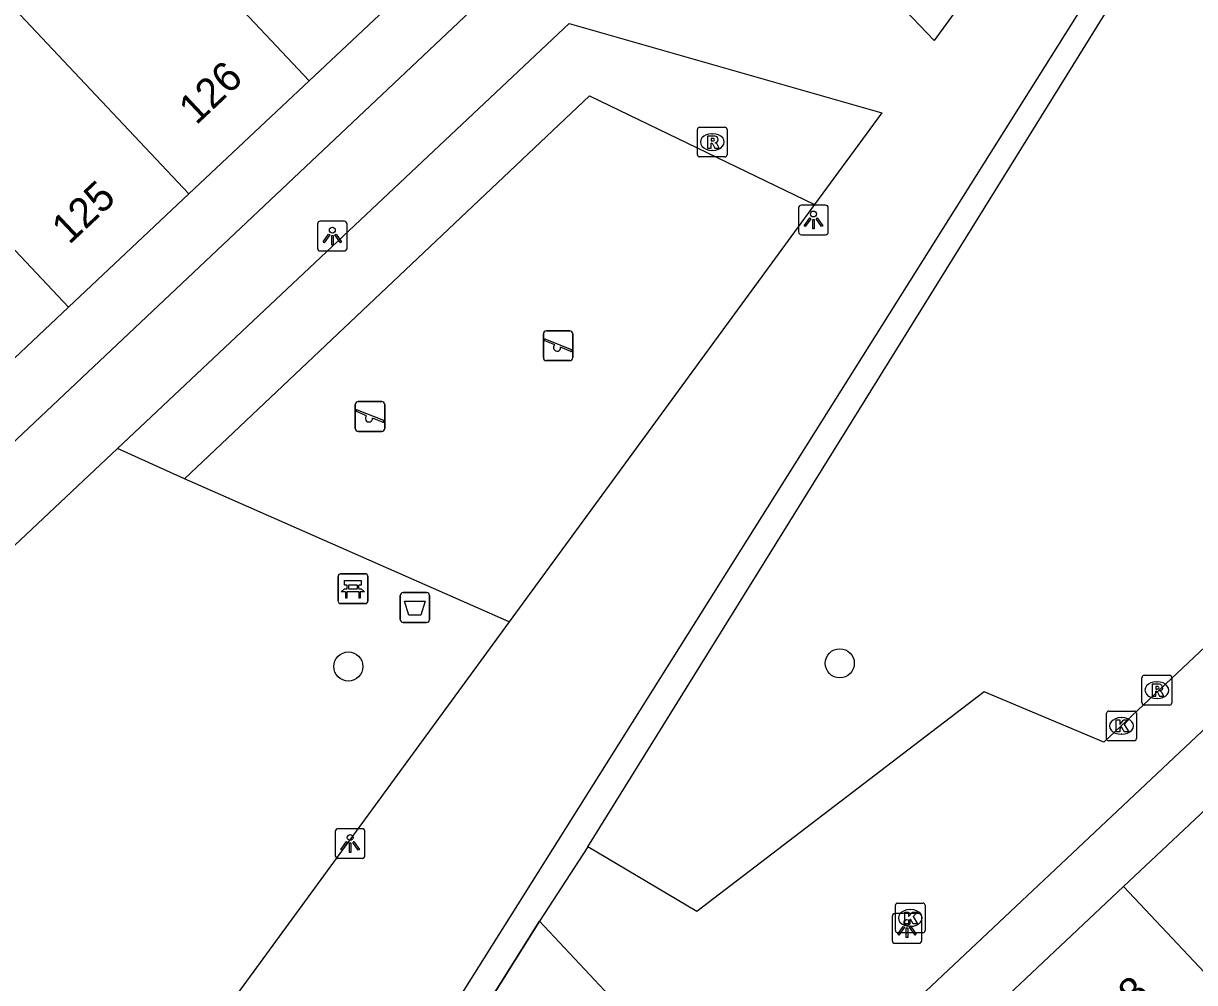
# Model space of a CAD drawing. Extents: x 162542 to 163144, y 380786 to 381511.
# Drawn here: x 162864.72 to 162904.12, y 381310.17 to 381342.45 of the extents above; entities that cross this region are included whole.
import ezdxf

# ---------------------------------------------------------------- set-up
doc = ezdxf.new("R2010")
doc.units = 0
for name, color, linetype in [('IMGEO_Afvalbak', 7, 'Continuous'), ('IMGEO_Bank', 7, 'Continuous'), ('IMGEO_Boom', 7, 'Continuous'), ('IMGEO_Groenvoorziening', 7, 'Continuous'), ('IMGEO_Kolk', 7, 'Continuous'), ('IMGEO_Lichtpunt', 7, 'Continuous'), ('IMGEO_Muur', 7, 'Continuous'), ('IMGEO_Pand', 7, 'Continuous'), ('IMGEO_Pand_nummerreeks', 7, 'Continuous'), ('IMGEO_Rioolput', 7, 'Continuous'), ('IMGEO_Speelvoorziening', 7, 'Continuous'), ('IMGEO_Voetpad_open', 7, 'Continuous')]:
    doc.layers.add(name, color=color, linetype=linetype)

msp = doc.modelspace()

# ---------------------------------------------------------------- linework, layer by layer
at = {"layer": 'IMGEO_Afvalbak'}
for p, q in [((162877.494, 381323.296), (162878.284, 381323.296)), ((162878.284, 381323.296), (162877.494, 381323.296)), ((162877.394, 381322.396), (162877.394, 381323.196)), ((162877.394, 381323.196), (162877.394, 381322.396)), ((162878.384, 381323.196), (162878.384, 381322.396)), ((162878.384, 381322.396), (162878.384, 381323.196)), ((162878.284, 381322.296), (162877.494, 381322.296)), ((162877.494, 381322.296), (162878.284, 381322.296))]:
    msp.add_line(p, q, dxfattribs=at)
msp.add_lwpolyline([(162877.537, 381323.01), (162878.241, 381323.01), (162878.092, 381322.54), (162877.686, 381322.54), (162877.537, 381323.01)], dxfattribs=at)
for centre, start, end in [((162877.494, 381323.196), 90, 180), ((162877.494, 381323.196), 90, 180), ((162878.284, 381323.196), 0, 90), ((162878.284, 381323.196), 360, 90), ((162877.494, 381322.396), 180, 270), ((162877.494, 381322.396), 180, 270), ((162878.284, 381322.396), 270, 0), ((162878.284, 381322.396), 270, 0)]:
    msp.add_arc(centre, 0.1, start, end, dxfattribs=at)
at = {"layer": 'IMGEO_Bank'}
for p, q in [((162875.308, 381323.004), (162875.308, 381323.845)), ((162875.308, 381323.845), (162875.308, 381323.004)), ((162875.383, 381323.929), (162876.224, 381323.929)), ((162876.224, 381323.929), (162875.383, 381323.929)), ((162876.308, 381323.854), (162876.308, 381323.013)), ((162876.308, 381323.013), (162876.308, 381323.854)), ((162876.005, 381323.327), (162875.612, 381323.327)), ((162875.617, 381323.435), (162875.617, 381323.541)), ((162875.661, 381323.541), (162875.661, 381323.435)), ((162875.949, 381323.547), (162875.667, 381323.547)), ((162875.667, 381323.429), (162875.949, 381323.429)), ((162875.955, 381323.435), (162875.955, 381323.541)), ((162875.999, 381323.541), (162875.999, 381323.435)), ((162876.233, 381322.929), (162875.392, 381322.929)), ((162875.392, 381322.929), (162876.233, 381322.929))]:
    msp.add_line(p, q, dxfattribs=at)
for points in [[(162875.611, 381323.547), (162875.525, 381323.547), (162875.525, 381323.708), (162876.088, 381323.708), (162876.088, 381323.547), (162876.005, 381323.547)], [(162875.555, 381323.327), (162875.413, 381323.327), (162875.525, 381323.429), (162875.611, 381323.429)], [(162875.605, 381323.32), (162875.605, 381323.113), (162875.562, 381323.113), (162875.562, 381323.32)], [(162876.005, 381323.429), (162876.088, 381323.429), (162876.2, 381323.327), (162876.061, 381323.327)], [(162876.055, 381323.32), (162876.055, 381323.113), (162876.011, 381323.113), (162876.011, 381323.32)]]:
    msp.add_lwpolyline(points, dxfattribs=at)
for centre, radius, start, end in [((162875.386, 381323.851), 0.0779, 92.4484, 184.2845), ((162875.386, 381323.851), 0.0779, 92.4484, 184.2845), ((162876.23, 381323.851), 0.0779, 2.4484, 94.2845), ((162876.23, 381323.851), 0.0779, 2.4484, 94.2845), ((162875.555, 381323.32), 0.00671, 2.8957, 87.1043), ((162875.612, 381323.32), 0.00671, 92.8957, 177.1043), ((162875.61, 381323.54), 0.00671, 2.8957, 87.1043), ((162875.61, 381323.436), 0.00671, 272.8957, 357.1043), ((162875.667, 381323.54), 0.00671, 92.8957, 177.1043), ((162875.667, 381323.436), 0.00671, 182.8957, 267.1043), ((162875.949, 381323.54), 0.00671, 2.8957, 87.1043), ((162875.949, 381323.436), 0.00671, 272.8957, 357.1043), ((162876.006, 381323.54), 0.00671, 92.8957, 177.1043), ((162876.006, 381323.436), 0.00671, 182.8957, 267.1043), ((162876.004, 381323.32), 0.00671, 2.8957, 87.1043), ((162876.061, 381323.32), 0.00671, 92.8957, 177.1043), ((162875.386, 381323.007), 0.0779, 182.4484, 274.2845), ((162875.386, 381323.007), 0.0779, 182.4484, 274.2845), ((162876.23, 381323.007), 0.0779, 272.4484, 4.2845), ((162876.23, 381323.007), 0.0779, 272.4484, 4.2845)]:
    msp.add_arc(centre, radius, start, end, dxfattribs=at)
at = {"layer": 'IMGEO_Boom'}
for centre in [(162875.652, 381320.811), (162892.183, 381320.919)]:
    msp.add_circle(centre, 0.489, dxfattribs=at)
at = {"layer": 'IMGEO_Groenvoorziening'}
for points in [[(162883.712, 381314.744), (162907.437, 381352.98), (162914.15, 381354.131)], [(162870.141, 381327.128), (162883.762, 381340.015), (162891.337, 381336.354)], [(162870.141, 381327.128), (162867.886, 381328.147)], [(162881.067, 381322.31), (162870.141, 381327.128)], [(162871.434, 381295.246), (162882.08, 381312.238)]]:
    msp.add_lwpolyline(points, dxfattribs=at)
at = {"layer": 'IMGEO_Kolk'}
for p, q in [((162901.234, 381319.311), (162902.086, 381319.311)), ((162901.159, 381318.385), (162901.159, 381319.237)), ((162901.647, 381319.091), (162901.672, 381319.091)), ((162902.16, 381319.237), (162902.16, 381318.385)), ((162901.67, 381318.531), (162901.645, 381318.531)), ((162902.086, 381318.311), (162901.234, 381318.311)), ((162894.054, 381311.923), (162894.054, 381312.775)), ((162894.129, 381312.849), (162894.981, 381312.849)), ((162894.542, 381312.629), (162894.567, 381312.629)), ((162895.055, 381312.775), (162895.055, 381311.923)), ((162894.981, 381311.849), (162894.129, 381311.849)), ((162894.565, 381312.069), (162894.54, 381312.069))]:
    msp.add_line(p, q, dxfattribs=at)
for points in [[(162901.234, 381319.311), (162902.086, 381319.311)], [(162901.159, 381318.385), (162901.159, 381319.237)], [(162901.48, 381319.011), (162901.603, 381319.011), (162901.603, 381318.86), (162901.733, 381319.011), (162901.897, 381319.011), (162901.751, 381318.86), (162901.904, 381318.611), (162901.752, 381318.611), (162901.667, 381318.775), (162901.603, 381318.708), (162901.603, 381318.611), (162901.48, 381318.611), (162901.48, 381319.011)], [(162902.16, 381319.237), (162902.16, 381318.385)], [(162902.086, 381318.311), (162901.234, 381318.311)], [(162894.054, 381311.923), (162894.054, 381312.775)], [(162894.129, 381312.849), (162894.981, 381312.849)], [(162895.055, 381312.775), (162895.055, 381311.923)], [(162894.375, 381312.549), (162894.498, 381312.549), (162894.498, 381312.398), (162894.628, 381312.549), (162894.792, 381312.549), (162894.646, 381312.398), (162894.799, 381312.149), (162894.647, 381312.149), (162894.562, 381312.313), (162894.498, 381312.246), (162894.498, 381312.149), (162894.375, 381312.149), (162894.375, 381312.549)], [(162894.981, 381311.849), (162894.129, 381311.849)]]:
    msp.add_lwpolyline(points, dxfattribs=at)
for centre, start, end in [((162901.236, 381319.235), 91.552, 178.448), ((162901.236, 381319.235), 91.552, 178.448), ((162902.084, 381319.235), 1.552, 88.448), ((162902.084, 381319.235), 1.552, 88.448), ((162901.236, 381318.387), 181.552, 268.448), ((162901.236, 381318.387), 181.552, 268.448), ((162902.084, 381318.387), 271.552, 358.448), ((162902.084, 381318.387), 271.552, 358.448), ((162894.131, 381312.773), 91.552, 178.448), ((162894.131, 381312.773), 91.552, 178.448), ((162894.979, 381312.773), 1.552, 88.448), ((162894.979, 381312.773), 1.552, 88.448), ((162894.131, 381311.925), 181.552, 268.448), ((162894.131, 381311.925), 181.552, 268.448), ((162894.979, 381311.925), 271.552, 358.448), ((162894.979, 381311.925), 271.552, 358.448)]:
    msp.add_arc(centre, 0.0765, start, end, dxfattribs=at)
for centre, major_axis, ratio, start_param, end_param in [((162901.646, 381318.811), (-0.387, 0.002), 0.722429, 4.712389, 7.853982), ((162901.671, 381318.811), (-0.39, 0.002), 0.717154, 1.570796, 4.712389), ((162894.541, 381312.349), (-0.387, 0.002), 0.722429, 4.712389, 7.853982), ((162894.566, 381312.349), (-0.39, 0.002), 0.717154, 1.570796, 4.712389)]:
    msp.add_ellipse(centre, major_axis=major_axis, ratio=ratio, start_param=start_param, end_param=end_param, dxfattribs=at)
at = {"layer": 'IMGEO_Lichtpunt'}
for p, q in [((162891.7, 381336.336), (162890.892, 381336.336)), ((162891.7, 381336.336), (162890.892, 381336.336)), ((162890.798, 381336.241), (162890.798, 381335.434)), ((162890.798, 381336.241), (162890.798, 381335.434)), ((162891.794, 381335.434), (162891.794, 381336.241)), ((162891.794, 381335.434), (162891.794, 381336.241)), ((162874.615, 381335.697), (162874.615, 381334.89)), ((162874.615, 381335.697), (162874.615, 381334.89)), ((162875.517, 381335.792), (162874.709, 381335.792)), ((162875.517, 381335.792), (162874.709, 381335.792)), ((162875.611, 381334.89), (162875.611, 381335.697)), ((162875.611, 381334.89), (162875.611, 381335.697)), ((162890.892, 381335.34), (162891.7, 381335.34)), ((162890.892, 381335.34), (162891.7, 381335.34)), ((162874.709, 381334.796), (162875.517, 381334.796)), ((162874.709, 381334.796), (162875.517, 381334.796)), ((162875.214, 381315.257), (162875.214, 381314.45)), ((162875.214, 381315.257), (162875.214, 381314.45)), ((162876.116, 381315.352), (162875.308, 381315.352)), ((162876.116, 381315.352), (162875.308, 381315.352)), ((162876.21, 381314.45), (162876.21, 381315.257)), ((162876.21, 381314.45), (162876.21, 381315.257)), ((162875.308, 381314.356), (162876.116, 381314.356)), ((162875.308, 381314.356), (162876.116, 381314.356)), ((162893.944, 381312.399), (162893.944, 381311.592)), ((162893.944, 381312.399), (162893.944, 381311.592)), ((162894.846, 381312.494), (162894.038, 381312.494)), ((162894.846, 381312.494), (162894.038, 381312.494)), ((162894.94, 381311.592), (162894.94, 381312.399)), ((162894.94, 381311.592), (162894.94, 381312.399)), ((162894.038, 381311.498), (162894.846, 381311.498)), ((162894.038, 381311.498), (162894.846, 381311.498))]:
    msp.add_line(p, q, dxfattribs=at)
for points in [[(162891.172, 381335.905), (162891.211, 381335.877), (162891.023, 381335.615), (162890.985, 381335.642), (162891.172, 381335.905)], [(162891.384, 381335.877), (162891.422, 381335.904), (162891.609, 381335.642), (162891.57, 381335.614), (162891.384, 381335.877)], [(162891.274, 381335.857), (162891.321, 381335.857), (162891.321, 381335.535), (162891.274, 381335.535), (162891.274, 381335.857)], [(162874.989, 381335.361), (162875.028, 381335.333), (162874.84, 381335.071), (162874.802, 381335.098), (162874.989, 381335.361)], [(162875.091, 381335.313), (162875.138, 381335.313), (162875.138, 381334.991), (162875.091, 381334.991), (162875.091, 381335.313)], [(162875.201, 381335.333), (162875.239, 381335.36), (162875.426, 381335.098), (162875.387, 381335.07), (162875.201, 381335.333)], [(162875.588, 381314.921), (162875.627, 381314.893), (162875.439, 381314.631), (162875.401, 381314.658), (162875.588, 381314.921)], [(162875.69, 381314.873), (162875.737, 381314.873), (162875.737, 381314.551), (162875.69, 381314.551), (162875.69, 381314.873)], [(162875.8, 381314.893), (162875.838, 381314.92), (162876.025, 381314.658), (162875.986, 381314.63), (162875.8, 381314.893)], [(162894.318, 381312.063), (162894.357, 381312.035), (162894.169, 381311.773), (162894.131, 381311.8), (162894.318, 381312.063)], [(162894.42, 381312.015), (162894.467, 381312.015), (162894.467, 381311.693), (162894.42, 381311.693), (162894.42, 381312.015)], [(162894.53, 381312.035), (162894.568, 381312.062), (162894.755, 381311.8), (162894.716, 381311.772), (162894.53, 381312.035)]]:
    msp.add_lwpolyline(points, dxfattribs=at)
for centre in [(162891.297, 381336.039), (162875.114, 381335.495), (162875.713, 381315.055), (162894.443, 381312.197)]:
    msp.add_circle(centre, 0.0994, dxfattribs=at)
for centre, start, end in [((162890.892, 381336.241), 90, 180), ((162890.892, 381336.241), 90, 180), ((162891.7, 381336.241), 0, 90), ((162891.7, 381336.241), 0, 90), ((162874.709, 381335.697), 90, 180), ((162874.709, 381335.697), 90, 180), ((162875.517, 381335.697), 0, 90), ((162875.517, 381335.697), 0, 90), ((162890.892, 381335.434), 180, 270), ((162890.892, 381335.434), 180, 270), ((162891.7, 381335.434), 270, 0), ((162891.7, 381335.434), 270, 360), ((162874.709, 381334.89), 180, 270), ((162874.709, 381334.89), 180, 270), ((162875.517, 381334.89), 270, 0), ((162875.517, 381334.89), 270, 360), ((162875.308, 381315.257), 90, 180), ((162875.308, 381315.257), 90, 180), ((162876.116, 381315.257), 0, 90), ((162876.116, 381315.257), 0, 90), ((162875.308, 381314.45), 180, 270), ((162875.308, 381314.45), 180, 270), ((162876.116, 381314.45), 270, 0), ((162876.116, 381314.45), 270, 360), ((162894.038, 381312.399), 90, 180), ((162894.038, 381312.399), 90, 180), ((162894.846, 381312.399), 0, 90), ((162894.846, 381312.399), 0, 90), ((162894.038, 381311.592), 180, 270), ((162894.038, 381311.592), 180, 270), ((162894.846, 381311.592), 270, 0), ((162894.846, 381311.592), 270, 360)]:
    msp.add_arc(centre, 0.0946, start, end, dxfattribs=at)
at = {"layer": 'IMGEO_Muur'}
for points in [[(162883.712, 381314.744), (162907.437, 381352.98), (162914.15, 381354.131)], [(162882.08, 381312.238), (162871.434, 381295.246)]]:
    msp.add_lwpolyline(points, dxfattribs=at)
at = {"layer": 'IMGEO_Pand'}
for points in [[(162867.365, 381347.936), (162874.332, 381340.524)], [(162861.666, 381345.864), (162870.286, 381336.713)], [(162877.951, 381343.933), (162874.332, 381340.524)], [(162857.621, 381342.054), (162866.24, 381332.903)], [(162874.332, 381340.524), (162870.286, 381336.713)], [(162870.286, 381336.713), (162866.24, 381332.903)], [(162866.24, 381332.903), (162862.194, 381329.093)], [(162905.782, 381317.223), (162901.726, 381313.405)], [(162901.726, 381313.405), (162897.671, 381309.586)], [(162901.726, 381313.405), (162907.9, 381306.849)]]:
    msp.add_lwpolyline(points, dxfattribs=at)
at = {"layer": 'IMGEO_Rioolput'}
for p, q in [((162887.393, 381338.032), (162887.393, 381338.884)), ((162887.468, 381338.958), (162888.32, 381338.958)), ((162887.881, 381338.738), (162887.906, 381338.738)), ((162888.394, 381338.884), (162888.394, 381338.032)), ((162888.32, 381337.958), (162887.468, 381337.958)), ((162887.904, 381338.178), (162887.879, 381338.178)), ((162902.424, 381320.515), (162903.276, 381320.515)), ((162902.349, 381319.589), (162902.349, 381320.441)), ((162902.837, 381320.295), (162902.862, 381320.295)), ((162903.35, 381320.441), (162903.35, 381319.589)), ((162902.86, 381319.735), (162902.835, 381319.735)), ((162903.276, 381319.515), (162902.424, 381319.515))]:
    msp.add_line(p, q, dxfattribs=at)
for points in [[(162887.393, 381338.032), (162887.393, 381338.884)], [(162887.468, 381338.958), (162888.32, 381338.958)], [(162887.982, 381338.656), (162887.73, 381338.658), (162887.73, 381338.258)], [(162888.394, 381338.884), (162888.394, 381338.032)], [(162887.73, 381338.258), (162887.854, 381338.258), (162887.854, 381338.42), (162887.865, 381338.42)], [(162887.908, 381338.577), (162887.854, 381338.577), (162887.854, 381338.496)], [(162887.854, 381338.496), (162887.906, 381338.496)], [(162887.912, 381338.391), (162887.983, 381338.258), (162888.123, 381338.258), (162888.058, 381338.384)], [(162888.32, 381337.958), (162887.468, 381337.958)], [(162902.424, 381320.515), (162903.276, 381320.515)], [(162902.349, 381319.589), (162902.349, 381320.441)], [(162902.938, 381320.213), (162902.686, 381320.215), (162902.686, 381319.815)], [(162902.864, 381320.134), (162902.81, 381320.134), (162902.81, 381320.053)], [(162903.35, 381320.441), (162903.35, 381319.589)], [(162902.686, 381319.815), (162902.81, 381319.815), (162902.81, 381319.977), (162902.821, 381319.977)], [(162902.81, 381320.053), (162902.862, 381320.053)], [(162902.868, 381319.948), (162902.939, 381319.815), (162903.079, 381319.815), (162903.014, 381319.941)], [(162903.276, 381319.515), (162902.424, 381319.515)]]:
    msp.add_lwpolyline(points, dxfattribs=at)
for centre, radius, start, end in [((162887.47, 381338.882), 0.0765, 91.552, 178.448), ((162887.47, 381338.882), 0.0765, 91.552, 178.448), ((162887.981, 381338.546), 0.109, 350.3612, 89.416), ((162888.318, 381338.882), 0.0765, 1.552, 88.448), ((162888.318, 381338.882), 0.0765, 1.552, 88.448), ((162887.864, 381338.367), 0.0533, 26.0293, 88.6989), ((162887.89, 381338.685), 0.19, 274.7715, 282.9687), ((162887.914, 381338.481), 0.0964, 77.0061, 93.1865), ((162887.928, 381338.538), 0.0378, 276.6634, 79.6772), ((162887.979, 381338.546), 0.112, 277.5842, 350.9817), ((162887.963, 381338.331), 0.108, 29.5134, 73.7905), ((162887.47, 381338.034), 0.0765, 181.552, 268.448), ((162887.47, 381338.034), 0.0765, 181.552, 268.448), ((162888.318, 381338.034), 0.0765, 271.552, 358.448), ((162888.318, 381338.034), 0.0765, 271.552, 358.448), ((162902.426, 381320.439), 0.0765, 91.552, 178.448), ((162902.426, 381320.439), 0.0765, 91.552, 178.448), ((162903.274, 381320.439), 0.0765, 1.552, 88.448), ((162903.274, 381320.439), 0.0765, 1.552, 88.448), ((162902.87, 381320.038), 0.0964, 77.0061, 93.1865), ((162902.884, 381320.095), 0.0378, 276.6634, 79.6772), ((162902.937, 381320.103), 0.109, 350.3612, 89.416), ((162902.82, 381319.924), 0.0533, 26.0293, 88.6989), ((162902.846, 381320.242), 0.19, 274.7715, 282.9687), ((162902.935, 381320.103), 0.112, 277.5842, 350.9817), ((162902.919, 381319.888), 0.108, 29.5134, 73.7905), ((162902.426, 381319.591), 0.0765, 181.552, 268.448), ((162902.426, 381319.591), 0.0765, 181.552, 268.448), ((162903.274, 381319.591), 0.0765, 271.552, 358.448), ((162903.274, 381319.591), 0.0765, 271.552, 358.448)]:
    msp.add_arc(centre, radius, start, end, dxfattribs=at)
for centre, major_axis, ratio, start_param, end_param in [((162887.88, 381338.458), (-0.387, 0.002), 0.722429, 4.712389, 7.853982), ((162887.905, 381338.458), (-0.39, 0.002), 0.717154, 1.570796, 4.712389), ((162902.836, 381320.015), (-0.387, 0.002), 0.722429, 4.712389, 7.853982), ((162902.861, 381320.015), (-0.39, 0.002), 0.717154, 1.570796, 4.712389)]:
    msp.add_ellipse(centre, major_axis=major_axis, ratio=ratio, start_param=start_param, end_param=end_param, dxfattribs=at)
at = {"layer": 'IMGEO_Speelvoorziening'}
for p, q in [((162882.212, 381331.204), (162882.212, 381332.004)), ((162882.212, 381332.004), (162882.212, 381331.204)), ((162882.312, 381332.104), (162883.102, 381332.104)), ((162883.102, 381332.104), (162882.312, 381332.104)), ((162883.202, 381332.004), (162883.202, 381331.204)), ((162883.202, 381331.204), (162883.202, 381332.004)), ((162882.595, 381331.632), (162882.256, 381331.769)), ((162882.281, 381331.829), (162883.157, 381331.476)), ((162883.133, 381331.416), (162882.793, 381331.553)), ((162883.102, 381331.104), (162882.312, 381331.104)), ((162882.312, 381331.104), (162883.102, 381331.104)), ((162875.884, 381328.823), (162875.884, 381329.623)), ((162875.884, 381329.623), (162875.884, 381328.823)), ((162875.984, 381329.723), (162876.774, 381329.723)), ((162876.774, 381329.723), (162875.984, 381329.723)), ((162876.874, 381329.623), (162876.874, 381328.823)), ((162876.874, 381328.823), (162876.874, 381329.623)), ((162876.267, 381329.251), (162875.928, 381329.388)), ((162875.953, 381329.448), (162876.829, 381329.095)), ((162876.805, 381329.035), (162876.465, 381329.172)), ((162876.774, 381328.723), (162875.984, 381328.723)), ((162875.984, 381328.723), (162876.774, 381328.723))]:
    msp.add_line(p, q, dxfattribs=at)
for centre, radius, start, end in [((162882.312, 381332.004), 0.1, 90, 180), ((162882.312, 381332.004), 0.1, 90, 180), ((162883.102, 381332.004), 0.1, 0, 90), ((162883.102, 381332.004), 0.1, 360, 90), ((162882.269, 381331.799), 0.0327, 68.078, 248.078), ((162882.674, 381331.542), 0.12, 130.9928, 5.1632), ((162882.312, 381331.204), 0.1, 180, 270), ((162882.312, 381331.204), 0.1, 180, 270), ((162883.102, 381331.204), 0.1, 270, 0), ((162883.102, 381331.204), 0.1, 270, 0), ((162883.145, 381331.446), 0.0327, 248.078, 68.078), ((162875.984, 381329.623), 0.1, 90, 180), ((162875.984, 381329.623), 0.1, 90, 180), ((162876.774, 381329.623), 0.1, 0, 90), ((162876.774, 381329.623), 0.1, 360, 90), ((162875.941, 381329.418), 0.0327, 68.078, 248.078), ((162876.346, 381329.161), 0.12, 130.9928, 5.1632), ((162875.984, 381328.823), 0.1, 180, 270), ((162875.984, 381328.823), 0.1, 180, 270), ((162876.774, 381328.823), 0.1, 270, 0), ((162876.774, 381328.823), 0.1, 270, 0), ((162876.817, 381329.065), 0.0327, 248.078, 68.078)]:
    msp.add_arc(centre, radius, start, end, dxfattribs=at)
at = {"layer": 'IMGEO_Voetpad_open'}
for points in [[(162889.263, 381348.267), (162909.099, 381367.007), (162911.663, 381364.261), (162895.354, 381341.874), (162889.263, 381348.267)], [(162891.046, 381353.514), (162847.862, 381312.771), (162846.452, 381314.267)], [(162873.818, 381289.875), (162930.94, 381343.649)], [(162870.795, 381295.515), (162872.763, 381299.129), (162900.206, 381342.771)], [(162867.886, 381328.147), (162883.077, 381342.45), (162893.592, 381339.437), (162891.337, 381336.354)], [(162891.337, 381336.354), (162881.067, 381322.31)], [(162914.139, 381330.573), (162901.06, 381318.269), (162897.045, 381319.956), (162887.377, 381312.568), (162883.712, 381314.744)], [(162859.527, 381293.151), (162845.981, 381307.523), (162867.886, 381328.147)], [(162881.067, 381322.31), (162865.246, 381300.672)], [(162883.712, 381314.744), (162882.08, 381312.238)], [(162882.08, 381312.238), (162887.971, 381305.961), (162872.439, 381291.347)]]:
    msp.add_lwpolyline(points, dxfattribs=at)

# ---------------------------------------------------------------- texts
at = {"layer": 'IMGEO_Pand_nummerreeks'}
for s, rotation, p in [('126', 43.287, (162870.535, 381339.009)), ('125', 43.2812, (162866.259, 381334.982)), ('108', 43.3634, (162901.052, 381308.225))]:
    msp.add_text(s, height=1, rotation=rotation, dxfattribs=at).set_placement(p)

doc.saveas('drawing.dxf')
